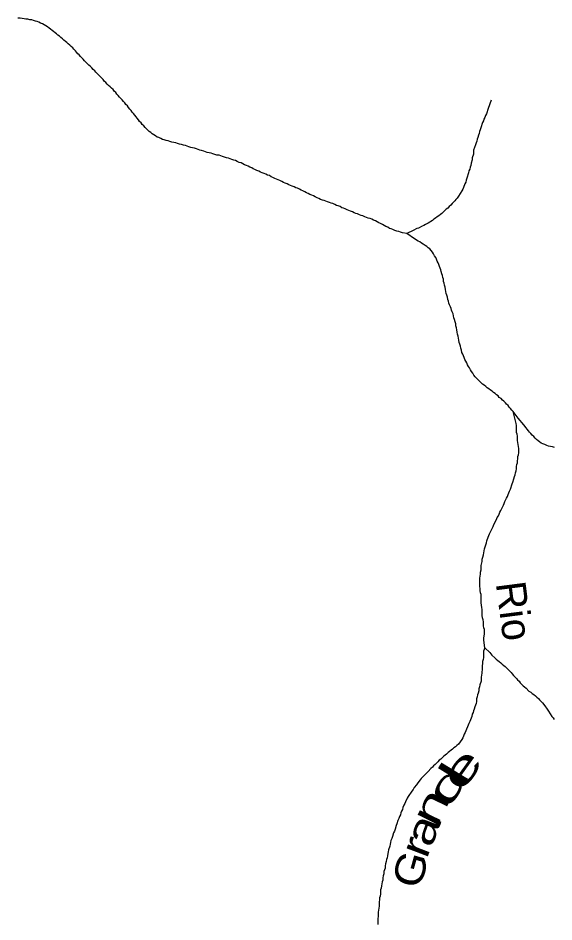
# Model space of a CAD drawing. Extents: x 652.3 to 678, y 7316.9 to 7344.9.
# Drawn here: x 662.302 to 663.751, y 7330.367 to 7332.809 of the extents above; entities that cross this region are included whole.
import ezdxf
from ezdxf.enums import TextEntityAlignment as Align

# ---------------------------------------------------------------- set-up
doc = ezdxf.new("R2010")
doc.units = 0
doc.header["$LTSCALE"] = 0.032
doc.layers.add('61', color=7, linetype='Continuous')
doc.layers.add('7', color=7, linetype='Continuous', lineweight=25)

msp = doc.modelspace()

# ---------------------------------------------------------------- linework, layer by layer
at = {"layer": '7'}
msp.add_line((663.3705, 7332.2356), (663.353, 7332.2276), dxfattribs=at)
for points in [[(662.4571, 7332.721), (662.4531, 7332.7249), (662.4499, 7332.7289), (662.4459, 7332.7321), (662.442, 7332.7361), (662.438, 7332.7393), (662.434, 7332.7432), (662.43, 7332.7464), (662.426, 7332.7496), (662.4221, 7332.7536), (662.4181, 7332.7568), (662.4141, 7332.76), (662.4101, 7332.7631), (662.4061, 7332.7663), (662.4022, 7332.7695), (662.3982, 7332.7727), (662.3942, 7332.7759), (662.3902, 7332.779), (662.3863, 7332.7822), (662.3815, 7332.7854), (662.3775, 7332.7886), (662.3727, 7332.791), (662.368, 7332.7934), (662.3632, 7332.7958), (662.3584, 7332.7981), (662.3536, 7332.7997), (662.3489, 7332.8013), (662.3441, 7332.8029), (662.3393, 7332.8045), (662.3337, 7332.8045), (662.329, 7332.8061), (662.3234, 7332.8061), (662.3186, 7332.8077), (662.3131, 7332.8085), (662.3075, 7332.8093), (662.3019, 7332.8093)], [(662.8804, 7332.4274), (662.8756, 7332.4289), (662.8708, 7332.4305), (662.8653, 7332.4321), (662.8605, 7332.4337), (662.8549, 7332.4353), (662.8501, 7332.4369), (662.8454, 7332.4385), (662.8398, 7332.4393), (662.8342, 7332.4409), (662.8287, 7332.4425), (662.8239, 7332.4441), (662.8183, 7332.4449), (662.8135, 7332.4465), (662.8088, 7332.448), (662.804, 7332.4496), (662.7984, 7332.4512), (662.7936, 7332.4528), (662.7889, 7332.4544), (662.7841, 7332.456), (662.7793, 7332.4576), (662.7738, 7332.4584), (662.769, 7332.46), (662.7642, 7332.4616), (662.7594, 7332.4632), (662.7547, 7332.4648), (662.7491, 7332.4663), (662.7443, 7332.4679), (662.7387, 7332.4687), (662.7332, 7332.4703), (662.7284, 7332.4719), (662.7236, 7332.4735), (662.7181, 7332.4743), (662.7125, 7332.4759), (662.7077, 7332.4775), (662.7021, 7332.4783), (662.6974, 7332.4799), (662.6926, 7332.4815), (662.6878, 7332.4838), (662.683, 7332.4862), (662.6783, 7332.4878), (662.6735, 7332.491), (662.6695, 7332.4942), (662.6647, 7332.4966), (662.6608, 7332.4998), (662.6568, 7332.5029), (662.6528, 7332.5061), (662.6496, 7332.5101), (662.6456, 7332.5141), (662.6417, 7332.5181), (662.6377, 7332.522), (662.6345, 7332.526), (662.6305, 7332.53), (662.6273, 7332.534), (662.6242, 7332.5388), (662.621, 7332.5427), (662.6178, 7332.5467), (662.6146, 7332.5515), (662.6106, 7332.5555), (662.6075, 7332.5594), (662.6043, 7332.5634), (662.6011, 7332.5674), (662.5979, 7332.5722), (662.5939, 7332.5761), (662.5907, 7332.5801), (662.5876, 7332.5841), (662.5836, 7332.5881), (662.5804, 7332.5921), (662.5764, 7332.596), (662.5732, 7332.6), (662.5693, 7332.604), (662.5661, 7332.608), (662.5621, 7332.612), (662.5589, 7332.6159), (662.5549, 7332.6199), (662.551, 7332.6231), (662.547, 7332.6271), (662.543, 7332.6311), (662.539, 7332.635), (662.535, 7332.639), (662.5319, 7332.643), (662.5287, 7332.647), (662.5247, 7332.6509), (662.5207, 7332.6549), (662.5167, 7332.6589), (662.5128, 7332.6629), (662.5096, 7332.6669), (662.5056, 7332.6708), (662.5016, 7332.6748), (662.4977, 7332.6788), (662.4937, 7332.682), (662.4897, 7332.686), (662.4857, 7332.6899), (662.4817, 7332.6939), (662.4778, 7332.6979), (662.4746, 7332.7019), (662.4706, 7332.7058), (662.4674, 7332.7098), (662.4634, 7332.713), (662.4603, 7332.717), (662.4571, 7332.721)], [(663.5812, 7332.5878), (663.5726, 7332.565), (663.5679, 7332.5507), (663.5655, 7332.5459), (663.5639, 7332.5411), (663.5615, 7332.5364), (663.5599, 7332.5316), (663.5575, 7332.5268), (663.5527, 7332.5125), (663.5511, 7332.5077), (663.5496, 7332.5029), (663.5488, 7332.4974), (663.5464, 7332.4926), (663.5448, 7332.487), (663.5432, 7332.4823), (663.5424, 7332.4767), (663.54, 7332.4719), (663.5384, 7332.4671), (663.5336, 7332.4528), (663.5328, 7332.4472), (663.5328, 7332.4417), (663.5297, 7332.4321), (663.5297, 7332.4266), (663.5265, 7332.417), (663.5257, 7332.4114), (663.5241, 7332.4067), (663.5233, 7332.4011), (663.5209, 7332.3963), (663.5201, 7332.3908), (663.5153, 7332.3764), (663.5137, 7332.3717), (663.5122, 7332.3661), (663.5098, 7332.3613), (663.5066, 7332.3518), (663.5042, 7332.347), (663.5018, 7332.3422), (663.4923, 7332.3279), (663.4891, 7332.3231), (663.4859, 7332.3191), (663.4827, 7332.3152), (663.4787, 7332.312), (663.4756, 7332.308), (663.4716, 7332.304), (663.4676, 7332.3), (663.4636, 7332.2961), (663.4596, 7332.2929), (663.4557, 7332.2897), (663.4517, 7332.2857), (663.4477, 7332.2817), (663.4437, 7332.2786), (663.4397, 7332.2754), (663.435, 7332.2722), (663.4302, 7332.269), (663.4262, 7332.2658), (663.4222, 7332.2626), (663.4111, 7332.2555), (663.4039, 7332.2515), (663.3992, 7332.2491), (663.3944, 7332.2467), (663.3848, 7332.242), (663.3801, 7332.2404), (663.3705, 7332.2356)], [(663.353, 7332.2276), (663.3411, 7332.2292), (663.3363, 7332.2308), (663.3315, 7332.2324), (663.326, 7332.234), (663.3204, 7332.2356), (663.3156, 7332.238), (663.3108, 7332.2396), (663.3061, 7332.2412), (663.3013, 7332.2443), (663.2965, 7332.2459), (663.2917, 7332.2491), (663.287, 7332.2515), (663.2822, 7332.2539), (663.2774, 7332.2563), (663.2727, 7332.2587), (663.2679, 7332.2619), (663.2631, 7332.2634), (663.2583, 7332.2658), (663.2536, 7332.2674), (663.2488, 7332.269), (663.244, 7332.2706), (663.2392, 7332.2722), (663.2345, 7332.2746), (663.2297, 7332.2762), (663.2249, 7332.2778), (663.2201, 7332.2802), (663.2154, 7332.2817), (663.2106, 7332.2833), (663.2058, 7332.2857), (663.201, 7332.2873), (663.1963, 7332.2897), (663.1915, 7332.2913), (663.1867, 7332.2937), (663.1819, 7332.2953), (663.1772, 7332.2969), (663.1724, 7332.3), (663.1676, 7332.3016), (663.1628, 7332.3032), (663.1581, 7332.3056), (663.1533, 7332.308), (663.1485, 7332.3096), (663.1437, 7332.3112), (663.139, 7332.3128), (663.1342, 7332.3144), (663.1294, 7332.316), (663.1247, 7332.3175), (663.1199, 7332.3191), (663.1151, 7332.3215), (663.1103, 7332.3239), (663.1056, 7332.3263), (663.1008, 7332.3287), (663.096, 7332.3311), (663.0912, 7332.3327), (663.0865, 7332.3351), (663.0817, 7332.3374), (663.0769, 7332.3398), (663.0721, 7332.3422), (663.0674, 7332.3446), (663.0626, 7332.347), (663.0578, 7332.3494), (663.053, 7332.351), (663.0483, 7332.3534), (663.0435, 7332.3549), (663.0387, 7332.3573), (663.0339, 7332.3589), (663.0292, 7332.3613), (663.0244, 7332.3629), (663.0196, 7332.3653), (663.0148, 7332.3677), (663.0101, 7332.3701), (663.0053, 7332.3725), (663.0005, 7332.374), (662.9958, 7332.3756), (662.991, 7332.3788), (662.9862, 7332.3804), (662.9814, 7332.3836), (662.9767, 7332.3852), (662.9719, 7332.3876), (662.9671, 7332.3892), (662.9623, 7332.3915), (662.9576, 7332.3931), (662.9528, 7332.3955), (662.9472, 7332.3979), (662.9424, 7332.4003), (662.9377, 7332.4019), (662.9337, 7332.4051), (662.9289, 7332.4067), (662.9241, 7332.4091), (662.9194, 7332.4106), (662.9146, 7332.413), (662.9098, 7332.4154), (662.905, 7332.4178), (662.8995, 7332.4194), (662.8947, 7332.4218), (662.8899, 7332.4242), (662.8852, 7332.4258), (662.8804, 7332.4274)], [(663.388, 7332.2046), (663.3833, 7332.2069), (663.3737, 7332.2125), (663.353, 7332.2276)], [(663.6403, 7331.7462), (663.6371, 7331.7502), (663.6331, 7331.7542), (663.6299, 7331.7582), (663.6267, 7331.7622), (663.6228, 7331.7661), (663.6196, 7331.7701), (663.6156, 7331.7741), (663.6116, 7331.7773), (663.6076, 7331.7813), (663.6029, 7331.7844), (663.5997, 7331.7884), (663.5957, 7331.7916), (663.5917, 7331.7948), (663.5877, 7331.798), (663.5838, 7331.8011), (663.579, 7331.8043), (663.575, 7331.8075), (663.5702, 7331.8107), (663.5663, 7331.8139), (663.5623, 7331.8171), (663.5575, 7331.8202), (663.5535, 7331.8242), (663.5496, 7331.8282), (663.5456, 7331.8322), (663.5416, 7331.8362), (663.5376, 7331.8401), (663.5344, 7331.8449), (663.5312, 7331.8497), (663.5281, 7331.8545), (663.5249, 7331.8592), (663.5225, 7331.864), (663.5193, 7331.868), (663.5169, 7331.8728), (663.5153, 7331.8775), (663.5122, 7331.8823), (663.5098, 7331.8871), (663.5082, 7331.8919), (663.5066, 7331.8966), (663.5042, 7331.9014), (663.5018, 7331.9062), (663.501, 7331.9117), (663.4994, 7331.9173), (663.4978, 7331.9229), (663.4962, 7331.9285), (663.4946, 7331.9332), (663.4939, 7331.9388), (663.4923, 7331.9444), (663.4915, 7331.9499), (663.4899, 7331.9555), (663.4891, 7331.9611), (663.4883, 7331.9667), (663.4875, 7331.9722), (663.4859, 7331.9778), (663.4851, 7331.9834), (663.4835, 7331.9889), (663.4819, 7331.9945), (663.4803, 7331.9993), (663.4795, 7332.0048), (663.4779, 7332.0104), (663.4756, 7332.0152), (663.474, 7332.02), (663.4724, 7332.0247), (663.4708, 7332.0295), (663.4684, 7332.0343), (663.4668, 7332.0391), (663.466, 7332.0446), (663.4636, 7332.0494), (663.4628, 7332.055), (663.4612, 7332.0605), (663.4596, 7332.0653), (663.4588, 7332.0709), (663.4573, 7332.0757), (663.4565, 7332.082), (663.4549, 7332.0876), (663.4541, 7332.0932), (663.4525, 7332.0979), (663.4517, 7332.1035), (663.4501, 7332.1083), (663.4493, 7332.1139), (663.4477, 7332.1186), (663.4461, 7332.1242), (663.4445, 7332.129), (663.4429, 7332.1337), (663.4413, 7332.1385), (663.4397, 7332.1433), (663.4374, 7332.1481), (663.435, 7332.1528), (663.4334, 7332.1576), (663.431, 7332.1624), (663.4278, 7332.1672), (663.4254, 7332.1719), (663.4222, 7332.1767), (663.4191, 7332.1815), (663.4151, 7332.1855), (663.4111, 7332.1886), (663.4071, 7332.1918), (663.4023, 7332.195), (663.3976, 7332.1982), (663.3928, 7332.2014), (663.388, 7332.2046)], [(663.5639, 7331.1081), (663.5615, 7331.1288), (663.5615, 7331.1344), (663.5631, 7331.1455), (663.5631, 7331.1574), (663.5615, 7331.1622), (663.5599, 7331.167), (663.5599, 7331.1781), (663.5591, 7331.1837), (663.5575, 7331.1885), (663.5567, 7331.1948), (663.5567, 7331.2115), (663.5559, 7331.2171), (663.5551, 7331.2235), (663.5535, 7331.2298), (663.5535, 7331.2521), (663.5519, 7331.2569), (663.5511, 7331.2625), (663.5511, 7331.268), (663.5503, 7331.2736), (663.5503, 7331.2959), (663.5519, 7331.307), (663.5519, 7331.3126), (663.5535, 7331.319), (663.5535, 7331.3301), (663.5567, 7331.3412), (663.5567, 7331.3476), (663.5583, 7331.3524), (663.5599, 7331.3587), (663.5607, 7331.3643), (663.5623, 7331.3699), (663.5631, 7331.3755), (663.5647, 7331.381), (663.5663, 7331.3858), (663.5679, 7331.3914), (663.5694, 7331.3969), (663.5726, 7331.4065), (663.575, 7331.4113), (663.5766, 7331.416), (663.579, 7331.4216), (663.5862, 7331.4359), (663.5885, 7331.4407), (663.5957, 7331.455), (663.5973, 7331.4598), (663.6005, 7331.4646), (663.6029, 7331.4693), (663.6045, 7331.4741), (663.6068, 7331.4789), (663.614, 7331.4932), (663.6164, 7331.498), (663.618, 7331.5028), (663.6228, 7331.5123), (663.6251, 7331.5171), (663.6267, 7331.5219), (663.6291, 7331.5266), (663.6307, 7331.5314), (663.6331, 7331.5362), (663.6379, 7331.5505), (663.6395, 7331.5553), (663.6426, 7331.5648), (663.6442, 7331.5704), (663.6458, 7331.5752), (663.6466, 7331.5807), (663.6482, 7331.5863), (663.649, 7331.5919), (663.6498, 7331.5975), (663.6506, 7331.603), (663.6522, 7331.6078), (663.6522, 7331.6134), (663.653, 7331.6189), (663.653, 7331.6245), (663.6546, 7331.6293), (663.6554, 7331.6348), (663.6554, 7331.646), (663.6538, 7331.6571), (663.653, 7331.6627), (663.6522, 7331.6683), (663.6522, 7331.6794), (663.6514, 7331.685), (663.6498, 7331.6898), (663.649, 7331.7001), (663.649, 7331.7081), (663.6482, 7331.7136), (663.6403, 7331.7462), (663.6403, 7331.7462)], [(663.7517, 7331.6492), (663.7469, 7331.6508), (663.7413, 7331.6516), (663.7357, 7331.6531), (663.731, 7331.6547), (663.7262, 7331.6571), (663.7206, 7331.6587), (663.7158, 7331.6611), (663.7119, 7331.6643), (663.7079, 7331.6675), (663.7039, 7331.6707), (663.6999, 7331.6746), (663.696, 7331.6786), (663.692, 7331.6826), (663.688, 7331.6866), (663.6848, 7331.6905), (663.6816, 7331.6945), (663.6785, 7331.6985), (663.6753, 7331.7025), (663.6689, 7331.7104), (663.6537, 7331.7282), (663.6537, 7331.7282), (663.6403, 7331.7462), (663.6403, 7331.7462)], [(663.5639, 7331.1081), (663.5599, 7331.0986), (663.5599, 7331.0818), (663.5591, 7331.0763), (663.5575, 7331.0707), (663.5575, 7331.0651), (663.5567, 7331.0596), (663.5567, 7331.0516), (663.5559, 7331.0397), (663.5543, 7331.0285), (663.5535, 7331.023), (663.5535, 7331.0174), (663.5503, 7331.0078), (663.5496, 7331.0023), (663.548, 7330.9975), (663.5472, 7330.9919), (663.5456, 7330.9856), (663.544, 7330.9808), (663.5432, 7330.9752), (663.5416, 7330.9697), (663.5416, 7330.9633), (663.54, 7330.9577), (663.5368, 7330.9482), (663.5352, 7330.9426), (663.5336, 7330.9378), (663.532, 7330.9331), (663.5297, 7330.9283), (663.5289, 7330.9227), (663.5265, 7330.9179), (663.5233, 7330.9084), (663.5209, 7330.9036), (663.5185, 7330.8988), (663.5169, 7330.8941), (663.5145, 7330.8885), (663.5122, 7330.8837), (663.5106, 7330.8789), (663.5082, 7330.8742), (663.5058, 7330.8694), (663.5042, 7330.8646), (663.5018, 7330.8598), (663.4923, 7330.8479), (663.4883, 7330.8439), (663.4843, 7330.8408), (663.4803, 7330.8376), (663.4763, 7330.8344), (663.4724, 7330.8312)], [(663.5639, 7331.1081), (663.5774, 7331.0954), (663.583, 7331.0882), (663.5909, 7331.081), (663.5949, 7331.0771), (663.5989, 7331.0739), (663.6029, 7331.0707), (663.6068, 7331.0675), (663.6108, 7331.0635), (663.6148, 7331.0604), (663.6188, 7331.0572), (663.6347, 7331.0413), (663.6379, 7331.0373), (663.6411, 7331.0333), (663.649, 7331.0254), (663.6522, 7331.0214), (663.6562, 7331.0174), (663.6594, 7331.0134), (663.6633, 7331.0094), (663.6673, 7331.0055), (663.6713, 7331.0023), (663.6753, 7330.9991), (663.6832, 7330.9911), (663.688, 7330.988), (663.692, 7330.9848), (663.696, 7330.9816), (663.7007, 7330.9784), (663.7047, 7330.9744), (663.7087, 7330.9712), (663.7119, 7330.9673), (663.7198, 7330.9593), (663.7262, 7330.9514), (663.7326, 7330.9418), (663.7357, 7330.937), (663.7453, 7330.9227), (663.7485, 7330.9187), (663.7509, 7330.914)], [(663.4724, 7330.8312), (663.4684, 7330.828), (663.4644, 7330.8248), (663.4604, 7330.8209), (663.4565, 7330.8177), (663.4525, 7330.8145), (663.4485, 7330.8105), (663.4445, 7330.8073), (663.4405, 7330.8041), (663.4366, 7330.8002), (663.4334, 7330.7962), (663.4294, 7330.793), (663.4254, 7330.789), (663.4222, 7330.7851), (663.4183, 7330.7819), (663.4103, 7330.7739), (663.4071, 7330.7699), (663.4031, 7330.7668), (663.3952, 7330.7588), (663.392, 7330.7548), (663.3888, 7330.7508), (663.3825, 7330.7429), (663.3793, 7330.7381), (663.3729, 7330.7302), (663.3697, 7330.7254), (663.3665, 7330.7206), (663.357, 7330.7063), (663.3538, 7330.7015), (663.349, 7330.692), (663.3474, 7330.6872), (663.3451, 7330.6824), (663.3419, 7330.6768), (663.3411, 7330.6713), (663.3387, 7330.6665), (663.3371, 7330.6617), (663.3355, 7330.6569), (663.3331, 7330.6522), (663.3315, 7330.6466), (663.3291, 7330.6418), (663.326, 7330.6323), (663.3244, 7330.6275), (663.3212, 7330.618), (663.3196, 7330.6124), (663.3172, 7330.6076), (663.314, 7330.5981), (663.3124, 7330.5925), (663.31, 7330.5877), (663.3093, 7330.5822), (663.3077, 7330.5774), (663.3069, 7330.5718), (663.3037, 7330.5623), (663.3029, 7330.5567), (663.3013, 7330.5519), (663.3005, 7330.5463), (663.2997, 7330.5408), (663.2981, 7330.536), (663.2973, 7330.5304), (663.2957, 7330.5241), (663.2941, 7330.5193), (663.2941, 7330.5129), (663.291, 7330.5034), (663.291, 7330.497), (663.2894, 7330.4922), (663.2878, 7330.4867), (663.2878, 7330.4803), (663.2862, 7330.4755), (663.2854, 7330.47), (663.2846, 7330.4644), (663.2838, 7330.4588), (663.2822, 7330.454), (663.2814, 7330.4485), (663.2814, 7330.4429), (663.2806, 7330.4373), (663.279, 7330.4326), (663.279, 7330.427), (663.2782, 7330.4214), (663.2782, 7330.4103), (663.2774, 7330.4047), (663.2766, 7330.3991), (663.2758, 7330.3936), (663.2758, 7330.3824), (663.275, 7330.3769), (663.275, 7330.3602)]]:
    msp.add_lwpolyline(points, dxfattribs=at)

# ---------------------------------------------------------------- texts
at = {"layer": '61'}
msp.add_text('Rio', height=0.08, rotation=277.345, dxfattribs=at).set_placement((663.6037, 7331.2026), align=Align.CENTER)
for s, rotation, width, p in [('e', 54.368, 1.8, (663.532, 7330.7581)), ('d', 58.315, 1.9, (663.4958, 7330.7173)), ('n', 63.726, 1.55, (663.4528, 7330.6608)), ('a', 69.136, 1.3, (663.4326, 7330.6017)), ('r', 69.136, 1.3, (663.4146, 7330.5571)), ('G', 74.546, 1.15, (663.4011, 7330.4991))]:
    msp.add_text(s, height=0.08, rotation=rotation, dxfattribs=dict(at, width=width)).set_placement(p, align=Align.CENTER)

doc.saveas('drawing.dxf')
